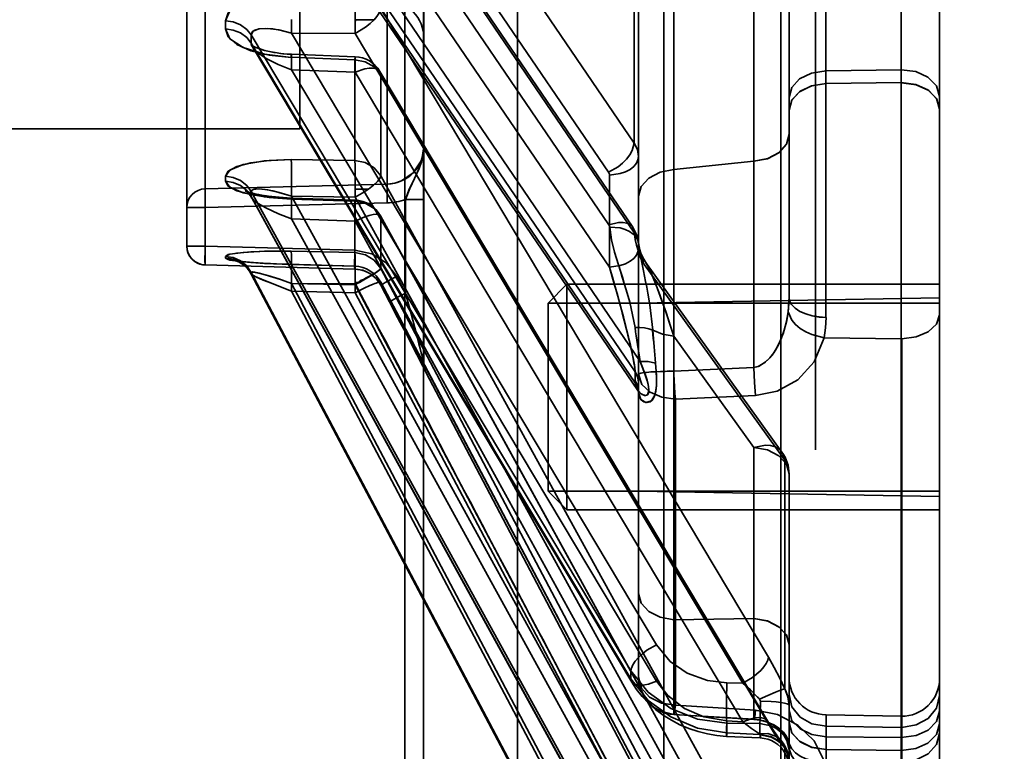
# Model space of a CAD drawing. Header units: millimetres. Extents: x -1465 to 393277, y -3788 to 454312.
# Tile 467 of 656: x 371377 to 371403, y 7589 to 7609. Entities that reach past the tile are written whole.
import ezdxf

# ---------------------------------------------------------------- set-up
doc = ezdxf.new("R2010")
doc.units = ezdxf.units.MM
doc.header["$XCLIPFRAME"] = 2
for name, color, linetype in [('AHU03-3-4295DXF_CONTINUOUS_LINE', 8, 'Continuous'), ('AHU03-3-68634OBJ', 8, 'Continuous'), ('EC-MTR_250-0_7OBJ', 8, 'Continuous'), ('HEX_HEAD_SCR_M6X16OBJ', 8, 'Continuous')]:
    doc.layers.add(name, color=color, linetype=linetype)
picture_1 = doc.add_image_def('image2.bmp', size_in_pixel=(2333, 386))

msp = doc.modelspace()

# ---------------------------------------------------------------- linework, layer by layer
at = {"layer": 'AHU03-3-4295DXF_CONTINUOUS_LINE', "color": 8, "linetype": 'Continuous', "lineweight": 35, "ltscale": 100}
for p, q in [((371390.425, 7510.846), (371390.425, 7802.846)), ((371394.31, 7510.846), (371394.31, 7802.846)), ((371397.416, 7510.846), (371397.416, 7802.846)), ((371387.925, 7635.685), (371387.925, 7586.069)), ((371387.425, 7635.185), (371387.425, 7586.569))]:
    msp.add_line(p, q, dxfattribs=at)
at = {"layer": 'AHU03-3-68634OBJ', "color": 8, "linetype": 'Continuous', "lineweight": 35, "ltscale": 100}
msp.add_line((371401.637, 7790.846), (371401.637, 7522.846), dxfattribs=at)
at = {"layer": 'EC-MTR_250-0_7OBJ', "color": 8, "linetype": 'Continuous', "lineweight": 35, "ltscale": 100}
for p, q in [((371398.337, 7723.98), (371398.337, 7597.46)), ((371384.637, 7605.996), (371384.637, 7707.696)), ((371387.937, 7605.524), (371387.937, 7654.859)), ((371381.637, 7654.694), (371381.637, 7602.876)), ((371382.124, 7654.715), (371382.124, 7602.377)), ((371398.619, 7600.983), (371398.62, 7648.003)), ((371401.637, 7606.857), (371401.637, 7646.617)), ((371397.637, 7606.832), (371397.637, 7620.492)), ((371393.522, 7605.617), (371386.787, 7615.511)), ((371393.545, 7599.539), (371383.349, 7614.513)), ((371392.865, 7602.32), (371384.414, 7614.731)), ((371392.842, 7604.839), (371386.107, 7614.736)), ((371393.547, 7599.243), (371383.349, 7614.22)), ((371383.42, 7614.023), (371393.622, 7599.038)), ((371393.682, 7599.813), (371384.414, 7613.424)), ((371392.85, 7603.447), (371386.107, 7613.354)), ((371393.483, 7603.378), (371386.741, 7613.286)), ((371393.53, 7603.223), (371386.787, 7613.132)), ((371394.575, 7612.453), (371394.574, 7604.91)), ((371393.522, 7612.374), (371393.522, 7605.617)), ((371400.62, 7609.975), (371400.62, 7600.415)), ((371396.699, 7609.68), (371396.699, 7605.133)), ((371386.963, 7609.405), (371386.963, 7604.524)), ((371393.637, 7609.28), (371393.637, 7599.251)), ((371397.088, 7591.948), (371386.787, 7609.214)), ((371386.613, 7608.892), (371386.113, 7608.892)), ((371393.436, 7591.589), (371383.349, 7608.491)), ((371384.414, 7608.538), (371386.107, 7608.528)), ((371394.116, 7592.281), (371384.414, 7608.538)), ((371396.408, 7591.26), (371386.107, 7608.528)), ((371383.345, 7608.222), (371383.361, 7608.203)), ((371393.436, 7591.371), (371383.349, 7608.273)), ((371383.36, 7608.204), (371383.381, 7608.173)), ((371383.381, 7608.174), (371393.457, 7591.289)), ((371386.11, 7607.911), (371384.417, 7607.976)), ((371386.1, 7607.829), (371386.1, 7605.152)), ((371384.414, 7607.566), (371386.107, 7607.501)), ((371394.116, 7591.31), (371384.414, 7607.566)), ((371396.408, 7590.234), (371386.107, 7607.501)), ((371397.067, 7590.254), (371386.766, 7607.521)), ((371397.088, 7590.177), (371386.787, 7607.446)), ((371386.787, 7607.446), (371386.787, 7604.748)), ((371398.62, 7607.539), (371400.62, 7607.563)), ((371400.62, 7607.223), (371398.62, 7607.199)), ((371397.637, 7606.492), (371397.637, 7606.832)), ((371401.637, 7606.857), (371401.637, 7606.516)), ((371397.637, 7601.515), (371397.637, 7606.492)), ((371401.637, 7581.441), (371401.637, 7606.516)), ((371384.637, 7605.996), (371326.137, 7605.996)), ((371387.937, 7604.119), (371387.937, 7605.524)), ((371384.407, 7605.176), (371386.1, 7605.152)), ((371386.1, 7605.152), (371384.407, 7605.176)), ((371394.574, 7604.91), (371396.699, 7605.133)), ((371396.699, 7605.133), (371394.574, 7604.91)), ((371397.088, 7586.012), (371386.787, 7604.748)), ((371392.865, 7604.767), (371392.865, 7602.32)), ((371386.963, 7604.524), (371382.124, 7604.402)), ((371382.124, 7604.402), (371386.963, 7604.524)), ((371383.209, 7604.334), (371383.231, 7604.316)), ((371393.436, 7585.986), (371383.349, 7604.326)), ((371386.466, 7604.395), (371386.111, 7604.395)), ((371386.963, 7604.025), (371382.124, 7603.903)), ((371393.436, 7585.852), (371383.349, 7604.192)), ((371383.36, 7604.157), (371393.443, 7585.823)), ((371383.992, 7604.184), (371383.895, 7604.194)), ((371384.197, 7604.167), (371384.092, 7604.175)), ((371384.407, 7604.129), (371386.1, 7604.071)), ((371384.414, 7604.201), (371386.107, 7604.177)), ((371394.116, 7586.561), (371384.414, 7604.201)), ((371386.106, 7604.098), (371384.414, 7604.156)), ((371386.1, 7604.071), (371386.1, 7602.706)), ((371396.408, 7585.44), (371386.107, 7604.177)), ((371387.45, 7604.119), (371387.937, 7604.119)), ((371387.45, 7604.119), (371387.45, 7601.628)), ((371387.937, 7599.741), (371387.937, 7604.119)), ((371382.124, 7603.903), (371381.637, 7603.903)), ((371384.414, 7603.602), (371386.107, 7603.545)), ((371394.116, 7585.963), (371384.414, 7603.602)), ((371396.408, 7584.808), (371386.107, 7603.545)), ((371397.081, 7584.948), (371386.78, 7603.684)), ((371397.088, 7584.921), (371386.787, 7603.659)), ((371386.787, 7603.659), (371386.787, 7602.283)), ((371382.124, 7602.876), (371381.637, 7602.876)), ((371386.1, 7602.768), (371382.124, 7602.876)), ((371384.407, 7602.743), (371386.1, 7602.706)), ((371386.1, 7602.706), (371384.407, 7602.743)), ((371382.942, 7602.488), (371382.96, 7602.482)), ((371382.959, 7602.482), (371382.986, 7602.472)), ((371383.009, 7602.478), (371382.981, 7602.483)), ((371382.986, 7602.472), (371383.019, 7602.457)), ((371383.041, 7602.474), (371383.009, 7602.478)), ((371383.018, 7602.457), (371383.057, 7602.436)), ((371383.076, 7602.47), (371383.04, 7602.474)), ((371383.115, 7602.465), (371383.076, 7602.47)), ((371383.202, 7602.456), (371383.156, 7602.461)), ((371383.25, 7602.452), (371383.202, 7602.456)), ((371393.776, 7602.53), (371393.733, 7602.611)), ((371393.824, 7602.456), (371393.775, 7602.531)), ((371397.45, 7597.403), (371393.824, 7602.455)), ((371382.123, 7602.377), (371386.1, 7602.268)), ((371386.1, 7602.268), (371382.124, 7602.377)), ((371383.278, 7602.243), (371383.316, 7602.189)), ((371383.354, 7602.443), (371383.3, 7602.447)), ((371383.591, 7602.427), (371383.468, 7602.435)), ((371383.656, 7602.423), (371383.528, 7602.431)), ((371383.723, 7602.419), (371383.591, 7602.427)), ((371383.792, 7602.415), (371383.656, 7602.423)), ((371383.863, 7602.412), (371383.723, 7602.419)), ((371384.011, 7602.405), (371383.863, 7602.412)), ((371384.165, 7602.399), (371384.011, 7602.405)), ((371384.326, 7602.394), (371384.165, 7602.399)), ((371386.102, 7602.343), (371384.326, 7602.394)), ((371384.407, 7602.39), (371386.1, 7602.342)), ((371386.1, 7602.342), (371386.1, 7602.269)), ((371386.1, 7602.268), (371386.193, 7602.26)), ((371386.192, 7602.26), (371386.285, 7602.241)), ((371386.284, 7602.241), (371386.375, 7602.211)), ((371397.088, 7582.798), (371386.787, 7602.283)), ((371397.522, 7597.189), (371393.752, 7602.445)), ((371393.436, 7583.107), (371383.349, 7602.18)), ((371393.437, 7583.059), (371383.349, 7602.135)), ((371383.35, 7602.131), (371393.437, 7583.059)), ((371386.459, 7602.171), (371386.54, 7602.12)), ((371386.54, 7602.12), (371386.615, 7602.061)), ((371386.614, 7602.062), (371386.681, 7601.993)), ((371386.68, 7601.995), (371386.739, 7601.919)), ((371387.45, 7601.628), (371387.216, 7602.073)), ((371387.216, 7602.073), (371387.217, 7602.072)), ((371386.107, 7601.85), (371384.414, 7601.886)), ((371394.116, 7583.542), (371384.414, 7601.886)), ((371384.414, 7601.684), (371386.107, 7601.637)), ((371394.116, 7583.34), (371384.414, 7601.684)), ((371396.408, 7582.365), (371386.107, 7601.85)), ((371386.109, 7601.914), (371386.226, 7601.914)), ((371386.738, 7601.92), (371386.787, 7601.84)), ((371397.165, 7582.285), (371386.786, 7601.917)), ((371397.088, 7582.43), (371386.787, 7601.915)), ((371386.787, 7601.915), (371386.787, 7601.84)), ((371386.787, 7601.84), (371387.062, 7601.317)), ((371386.787, 7601.84), (371387.021, 7601.395)), ((371386.787, 7601.84), (371387.021, 7601.395)), ((371396.408, 7582.151), (371386.107, 7601.637)), ((371393.637, 7601.364), (371401.637, 7601.503)), ((371387.062, 7601.317), (371387.197, 7601.06)), ((371387.178, 7601.095), (371387.197, 7601.06)), ((371387.197, 7601.06), (371387.302, 7600.858)), ((371387.302, 7600.858), (371387.384, 7600.701)), ((371387.384, 7600.701), (371387.461, 7600.555)), ((371387.461, 7600.555), (371387.518, 7600.444)), ((371387.504, 7600.471), (371387.518, 7600.444)), ((371387.518, 7600.444), (371387.586, 7600.313)), ((371394.574, 7600.487), (371396.699, 7597.526)), ((371394.575, 7600.486), (371394.574, 7592.944)), ((371400.62, 7600.415), (371398.575, 7600.438)), ((371400.62, 7600.415), (371400.62, 7580.501)), ((371400.637, 7600.415), (371400.637, 7580.501)), ((371387.586, 7600.313), (371387.65, 7600.191)), ((371387.65, 7600.191), (371387.805, 7599.891)), ((371387.795, 7599.91), (371387.909, 7599.689)), ((371387.901, 7599.704), (371387.952, 7599.604)), ((371387.952, 7599.604), (371387.969, 7599.569)), ((371396.701, 7599.655), (371394.573, 7599.551)), ((371387.969, 7599.569), (371387.975, 7599.557)), ((371387.98, 7599.547), (371387.981, 7599.546)), ((371387.995, 7599.508), (371387.995, 7599.517)), ((371387.995, 7599.508), (371397.522, 7581.406)), ((371393.545, 7599.302), (371393.545, 7599.539)), ((371393.637, 7599.251), (371393.637, 7599.014)), ((371393.622, 7599.039), (371393.631, 7599.024)), ((371393.636, 7599.014), (371393.637, 7599.009)), ((371393.637, 7599.014), (371393.637, 7591.423)), ((371393.638, 7599.007), (371393.637, 7599.01)), ((371396.747, 7598.905), (371394.62, 7598.813)), ((371394.62, 7598.813), (371394.62, 7590.671)), ((371396.699, 7597.526), (371396.699, 7592.979)), ((371397.522, 7597.189), (371397.522, 7591.11)), ((371397.637, 7596.82), (371397.637, 7590.544)), ((371393.637, 7596.364), (371401.637, 7596.224)), ((371394.574, 7592.944), (371396.699, 7592.979)), ((371396.699, 7592.979), (371394.574, 7592.944)), ((371393.436, 7591.589), (371393.436, 7591.371)), ((371393.457, 7591.289), (371393.587, 7591.092)), ((371396.408, 7591.26), (371395.986, 7591.266)), ((371396.701, 7590.3), (371394.573, 7590.428)), ((371394.573, 7590.428), (371396.705, 7590.296)), ((371396.747, 7590.541), (371394.62, 7590.671)), ((371397.637, 7590.544), (371397.637, 7590.204)), ((371400.62, 7590.383), (371398.62, 7590.418)), ((371398.62, 7590.418), (371398.62, 7580.456)), ((371396.408, 7590.234), (371395.986, 7590.254)), ((371396.865, 7590.184), (371395.986, 7590.197)), ((371395.986, 7590.197), (371395.986, 7589.938)), ((371396.865, 7590.184), (371396.865, 7589.897)), ((371397.637, 7590.204), (371397.637, 7581.458)), ((371396.865, 7589.897), (371395.986, 7589.938)), ((371400.62, 7590.085), (371398.62, 7590.115)), ((371396.874, 7589.802), (371395.977, 7589.844)), ((371400.62, 7589.812), (371398.62, 7589.837)), ((371397.522, 7589.551), (371397.522, 7585.152)), ((371398.62, 7589.497), (371398.619, 7588.027)), ((371398.62, 7589.497), (371400.62, 7589.472))]:
    msp.add_line(p, q, dxfattribs=at)
at = {"layer": 'EC-MTR_250-0_7OBJ', "color": 8, "linetype": 'Continuous', "lineweight": 35, "ltscale": 100, "flags": 128}
for points in [[(371382.662, 7608.866), (371382.778, 7609.13), (371383.132, 7609.368), (371383.696, 7609.535), (371384.407, 7609.594)], [(371384.407, 7609.594), (371383.827, 7609.556), (371383.337, 7609.446), (371382.964, 7609.28), (371382.737, 7609.08), (371382.662, 7608.866)], [(371386.1, 7609.584), (371386.104, 7609.523), (371386.106, 7609.458), (371386.108, 7609.39), (371386.11, 7609.323), (371386.111, 7609.257), (371386.112, 7609.194), (371386.113, 7609.134), (371386.113, 7609.078), (371386.113, 7609.025), (371386.113, 7608.974), (371386.113, 7608.927), (371386.113, 7608.892)], [(371386.613, 7608.892), (371386.686, 7608.979), (371386.74, 7609.063), (371386.774, 7609.143), (371386.787, 7609.214)], [(371383.349, 7608.491), (371383.23, 7608.64), (371383.064, 7608.76), (371382.867, 7608.837), (371382.662, 7608.866)], [(371386.613, 7608.892), (371386.508, 7608.791), (371386.385, 7608.694), (371386.107, 7608.528)], [(371384.407, 7607.894), (371383.827, 7607.953), (371383.337, 7608.073), (371382.964, 7608.241), (371382.737, 7608.44), (371382.662, 7608.651)], [(371383.349, 7608.273), (371383.23, 7608.423), (371383.064, 7608.544), (371382.867, 7608.622), (371382.662, 7608.651)], [(371382.662, 7608.651), (371382.778, 7608.39), (371383.132, 7608.153), (371383.696, 7607.977), (371384.407, 7607.894)], [(371384.414, 7608.538), (371384.15, 7608.609), (371383.918, 7608.65), (371383.717, 7608.664), (371383.556, 7608.652), (371383.445, 7608.619), (371383.385, 7608.579), (371383.349, 7608.491)], [(371384.414, 7608.538), (371384.079, 7608.624), (371383.785, 7608.662), (371383.551, 7608.651), (371383.401, 7608.591), (371383.349, 7608.491)], [(371383.791, 7608.059), (371383.703, 7608.081), (371383.625, 7608.103), (371383.554, 7608.127), (371383.492, 7608.15), (371383.438, 7608.173), (371383.396, 7608.194), (371383.365, 7608.211), (371383.346, 7608.224), (371383.337, 7608.23), (371383.346, 7608.221)], [(371383.381, 7608.173), (371383.363, 7608.208), (371383.353, 7608.241), (371383.349, 7608.273)], [(371383.718, 7608.077), (371383.648, 7608.096), (371383.583, 7608.117), (371383.523, 7608.138), (371383.471, 7608.159), (371383.426, 7608.179), (371383.39, 7608.197), (371383.363, 7608.213)], [(371384.414, 7607.566), (371384.067, 7607.702), (371383.741, 7607.869), (371383.518, 7608.023), (371383.381, 7608.174)], [(371384.417, 7607.976), (371384.302, 7607.982), (371384.189, 7607.992), (371384.082, 7608.005), (371383.979, 7608.021), (371383.881, 7608.039), (371383.789, 7608.059)], [(371384.313, 7607.981), (371384.215, 7607.99), (371384.122, 7608), (371384.033, 7608.012), (371383.948, 7608.026), (371383.868, 7608.042)], [(371384.417, 7607.976), (371384.414, 7607.963), (371384.412, 7607.942), (371384.41, 7607.928), (371384.407, 7607.894)], [(371384.414, 7607.566), (371384.417, 7607.684), (371384.419, 7607.739), (371384.42, 7607.79), (371384.42, 7607.837), (371384.421, 7607.878), (371384.421, 7607.912), (371384.42, 7607.94), (371384.42, 7607.96), (371384.419, 7607.971), (371384.414, 7607.962), (371384.412, 7607.945), (371384.41, 7607.922), (371384.407, 7607.894)], [(371384.414, 7607.566), (371384.417, 7607.648), (371384.418, 7607.726), (371384.42, 7607.797), (371384.42, 7607.859), (371384.421, 7607.886), (371384.421, 7607.909), (371384.42, 7607.929), (371384.42, 7607.946), (371384.42, 7607.959), (371384.418, 7607.974)], [(371384.408, 7607.897), (371385.254, 7607.863), (371386.1, 7607.829)], [(371386.1, 7607.829), (371386.109, 7607.909), (371386.113, 7607.875), (371386.112, 7607.733), (371386.107, 7607.501)], [(371386.1, 7607.829), (371386.376, 7607.778), (371386.615, 7607.645), (371386.787, 7607.446)], [(371386.787, 7607.446), (371386.772, 7607.51), (371386.733, 7607.56), (371386.67, 7607.594), (371386.586, 7607.61), (371386.483, 7607.609), (371386.367, 7607.59), (371386.107, 7607.501)], [(371397.637, 7606.832), (371397.71, 7607.096), (371397.913, 7607.32), (371398.232, 7607.478), (371398.62, 7607.539)], [(371400.62, 7607.563), (371401.002, 7607.515), (371401.326, 7607.369), (371401.554, 7607.138), (371401.637, 7606.856)], [(371397.637, 7606.492), (371397.71, 7606.756), (371397.913, 7606.98), (371398.232, 7607.138), (371398.62, 7607.199)], [(371398.62, 7607.198), (371398.247, 7607.142), (371397.934, 7606.994), (371397.716, 7606.767), (371397.637, 7606.491)], [(371400.62, 7607.223), (371401.002, 7607.174), (371401.326, 7607.028), (371401.554, 7606.798), (371401.637, 7606.516)], [(371401.637, 7606.516), (371401.561, 7606.786), (371401.349, 7607.012), (371401.018, 7607.169), (371400.62, 7607.222)], [(371393.522, 7605.617), (371393.472, 7605.415), (371393.409, 7605.302), (371393.321, 7605.187), (371393.214, 7605.079), (371393.093, 7604.982), (371392.842, 7604.839)], [(371393.522, 7605.617), (371393.608, 7605.444), (371393.637, 7605.263)], [(371397.637, 7605.85), (371397.568, 7605.588), (371397.377, 7605.367), (371397.076, 7605.205), (371396.699, 7605.133)], [(371396.699, 7605.133), (371397.064, 7605.201), (371397.367, 7605.359), (371397.567, 7605.586), (371397.637, 7605.85)], [(371387.937, 7605.524), (371387.917, 7605.328), (371387.86, 7605.144), (371387.651, 7604.828), (371387.341, 7604.611), (371387.159, 7604.549), (371386.963, 7604.524)], [(371387.937, 7605.524), (371387.872, 7605.107), (371387.723, 7604.747), (371387.548, 7604.39), (371387.45, 7604.119)], [(371387.937, 7605.524), (371387.903, 7605.229), (371387.808, 7604.939), (371387.686, 7604.679), (371387.558, 7604.413), (371387.45, 7604.119)], [(371382.662, 7604.734), (371382.778, 7604.898), (371383.132, 7605.044), (371383.696, 7605.145), (371384.407, 7605.176)], [(371384.407, 7605.176), (371383.827, 7605.157), (371383.337, 7605.092), (371382.964, 7604.99), (371382.737, 7604.867), (371382.662, 7604.734)], [(371384.419, 7604.419), (371384.421, 7604.665), (371384.419, 7604.893), (371384.414, 7605.069), (371384.407, 7605.176)], [(371386.1, 7605.152), (371386.376, 7605.098), (371386.614, 7604.958), (371386.787, 7604.748)], [(371386.1, 7605.152), (371386.103, 7605.113), (371386.106, 7605.068), (371386.108, 7605.02), (371386.109, 7604.972), (371386.111, 7604.923), (371386.112, 7604.875), (371386.112, 7604.83), (371386.113, 7604.786), (371386.113, 7604.745), (371386.113, 7604.706), (371386.113, 7604.67), (371386.113, 7604.637), (371386.113, 7604.607), (371386.113, 7604.579), (371386.113, 7604.549), (371386.113, 7604.517), (371386.112, 7604.483), (371386.112, 7604.451), (371386.112, 7604.422), (371386.111, 7604.395)], [(371392.865, 7604.767), (371393.152, 7604.806), (371393.29, 7604.854), (371393.412, 7604.918), (371393.512, 7604.996), (371393.583, 7605.084), (371393.624, 7605.174), (371393.637, 7605.263)], [(371396.702, 7605.133), (371396.701, 7604.748), (371396.7, 7604.259), (371396.699, 7603.56), (371396.699, 7602.934), (371396.699, 7602.631), (371396.698, 7602.077), (371396.698, 7601.487), (371396.699, 7600.884), (371396.7, 7600.273), (371396.701, 7599.655)], [(371392.865, 7604.767), (371392.863, 7604.786), (371392.842, 7604.839)], [(371393.637, 7604.201), (371393.707, 7604.463), (371393.908, 7604.688), (371394.211, 7604.844), (371394.574, 7604.91)], [(371394.573, 7599.551), (371394.574, 7600.29), (371394.574, 7601.329), (371394.574, 7602.169), (371394.574, 7602.685), (371394.574, 7603.512), (371394.573, 7604.347), (371394.574, 7604.91)], [(371383.349, 7604.326), (371383.23, 7604.488), (371383.064, 7604.619), (371382.867, 7604.703), (371382.662, 7604.734)], [(371384.407, 7604.129), (371383.827, 7604.17), (371383.337, 7604.246), (371382.964, 7604.351), (371382.737, 7604.473), (371382.662, 7604.602)], [(371383.349, 7604.192), (371383.23, 7604.355), (371383.064, 7604.486), (371382.867, 7604.571), (371382.662, 7604.602)], [(371382.662, 7604.602), (371382.778, 7604.442), (371383.132, 7604.296), (371383.696, 7604.186), (371384.407, 7604.129)], [(371386.787, 7604.748), (371386.78, 7604.716), (371386.763, 7604.679), (371386.699, 7604.595), (371386.598, 7604.498), (371386.466, 7604.395)], [(371382.124, 7603.903), (371382.122, 7603.998), (371382.12, 7604.09), (371382.119, 7604.174), (371382.119, 7604.249), (371382.119, 7604.311), (371382.12, 7604.337), (371382.12, 7604.359), (371382.121, 7604.376), (371382.122, 7604.389), (371382.124, 7604.402)], [(371383.416, 7604.275), (371383.358, 7604.29), (371383.307, 7604.304), (371383.264, 7604.317), (371383.231, 7604.329), (371383.207, 7604.339), (371383.192, 7604.345), (371383.209, 7604.334), (371383.231, 7604.317), (371383.259, 7604.291), (371383.291, 7604.257), (371383.325, 7604.212)], [(371384.414, 7604.201), (371384.079, 7604.305), (371383.785, 7604.371), (371383.551, 7604.398), (371383.401, 7604.381), (371383.349, 7604.326)], [(371384.414, 7604.201), (371384.15, 7604.284), (371383.918, 7604.344), (371383.717, 7604.382), (371383.556, 7604.397), (371383.445, 7604.393), (371383.385, 7604.376), (371383.349, 7604.326)], [(371383.802, 7604.206), (371383.714, 7604.218), (371383.631, 7604.232), (371383.553, 7604.246), (371383.482, 7604.26), (371383.416, 7604.275), (371383.358, 7604.29)], [(371386.107, 7604.177), (371386.294, 7604.282), (371386.466, 7604.395)], [(371386.963, 7604.524), (371386.961, 7604.511), (371386.96, 7604.498), (371386.959, 7604.481), (371386.959, 7604.459), (371386.958, 7604.434), (371386.958, 7604.371), (371386.958, 7604.296), (371386.959, 7604.212), (371386.961, 7604.12), (371386.963, 7604.025)], [(371383.291, 7604.257), (371383.325, 7604.212), (371383.36, 7604.156)], [(371383.359, 7604.157), (371383.355, 7604.166), (371383.349, 7604.192)], [(371383.36, 7604.157), (371383.354, 7604.169), (371383.35, 7604.181), (371383.349, 7604.192)], [(371384.414, 7603.602), (371384.073, 7603.736), (371383.731, 7603.894), (371383.472, 7604.047), (371383.36, 7604.157)], [(371383.895, 7604.194), (371383.801, 7604.206), (371383.713, 7604.219)], [(371384.092, 7604.175), (371383.991, 7604.184), (371383.894, 7604.194)], [(371384.414, 7604.156), (371384.304, 7604.16), (371384.196, 7604.167)], [(371384.414, 7604.156), (371384.304, 7604.16), (371384.197, 7604.167)], [(371384.414, 7604.156), (371384.409, 7604.14), (371384.407, 7604.129)], [(371384.414, 7603.602), (371384.417, 7603.733), (371384.42, 7603.858), (371384.42, 7603.916), (371384.421, 7603.969), (371384.421, 7604.017), (371384.42, 7604.058), (371384.42, 7604.093), (371384.419, 7604.12), (371384.417, 7604.139), (371384.416, 7604.152), (371384.41, 7604.144), (371384.407, 7604.129)], [(371384.414, 7603.602), (371384.417, 7603.709), (371384.419, 7603.814), (371384.42, 7603.911), (371384.421, 7603.996), (371384.42, 7604.033), (371384.42, 7604.065), (371384.42, 7604.093), (371384.419, 7604.116), (371384.418, 7604.133), (371384.417, 7604.146), (371384.414, 7604.156)], [(371386.1, 7604.071), (371386.109, 7604.092), (371386.113, 7603.999), (371386.112, 7603.807), (371386.107, 7603.545)], [(371386.1, 7604.071), (371386.376, 7604.017), (371386.614, 7603.873), (371386.787, 7603.659)], [(371386.787, 7603.659), (371386.783, 7603.679), (371386.772, 7603.695), (371386.733, 7603.717), (371386.704, 7603.722), (371386.67, 7603.724), (371386.586, 7603.716), (371386.483, 7603.693), (371386.367, 7603.656), (371386.24, 7603.606), (371386.107, 7603.545)], [(371393.53, 7603.223), (371393.515, 7603.312), (371393.476, 7603.388), (371393.413, 7603.448), (371393.329, 7603.488), (371393.227, 7603.509), (371393.11, 7603.509), (371392.85, 7603.447)], [(371392.85, 7603.447), (371392.861, 7603.427), (371392.869, 7603.406), (371392.873, 7603.385)], [(371392.873, 7603.385), (371393.148, 7603.36), (371393.281, 7603.321), (371393.401, 7603.266), (371393.5, 7603.195), (371393.574, 7603.114), (371393.62, 7603.027), (371393.641, 7602.94)], [(371393.545, 7600.714), (371393.405, 7601.384), (371393.31, 7601.717), (371393.259, 7601.883), (371393.208, 7602.049), (371393.155, 7602.215), (371393.102, 7602.381), (371393.003, 7602.714), (371392.923, 7603.048), (371392.874, 7603.385)], [(371392.874, 7603.385), (371392.923, 7603.048), (371393.003, 7602.714), (371393.102, 7602.381), (371393.155, 7602.215), (371393.207, 7602.049), (371393.259, 7601.883), (371393.31, 7601.716), (371393.405, 7601.383), (371393.545, 7600.714)], [(371393.641, 7602.947), (371393.63, 7603.023), (371393.613, 7603.098), (371393.589, 7603.172), (371393.56, 7603.243), (371393.524, 7603.312), (371393.483, 7603.378)], [(371393.53, 7603.223), (371393.585, 7603.133), (371393.623, 7603.038), (371393.641, 7602.94)], [(371393.752, 7602.445), (371393.693, 7602.568), (371393.633, 7602.733), (371393.586, 7602.899), (371393.553, 7603.055), (371393.53, 7603.223)], [(371381.637, 7602.876), (371381.642, 7602.806), (371381.657, 7602.737)], [(371381.657, 7602.737), (371381.681, 7602.672), (371381.714, 7602.61), (371381.755, 7602.554), (371381.804, 7602.503), (371381.859, 7602.461), (371381.92, 7602.426), (371381.985, 7602.4), (371382.053, 7602.383), (371382.123, 7602.377)], [(371382.124, 7602.876), (371382.121, 7602.776), (371382.12, 7602.681), (371382.118, 7602.593), (371382.118, 7602.516), (371382.118, 7602.454), (371382.119, 7602.429), (371382.12, 7602.409), (371382.12, 7602.394), (371382.121, 7602.383)], [(371382.124, 7602.377), (371382.12, 7602.394), (371382.12, 7602.409), (371382.119, 7602.429), (371382.118, 7602.454), (371382.118, 7602.516), (371382.118, 7602.593), (371382.12, 7602.681), (371382.121, 7602.776), (371382.124, 7602.876)], [(371384.407, 7602.743), (371383.827, 7602.745), (371383.337, 7602.727), (371382.964, 7602.693), (371382.737, 7602.651), (371382.662, 7602.605)], [(371382.662, 7602.605), (371382.778, 7602.662), (371383.132, 7602.711), (371383.696, 7602.742), (371384.407, 7602.743)], [(371384.416, 7601.95), (371384.42, 7602.226), (371384.421, 7602.359), (371384.42, 7602.481), (371384.418, 7602.583), (371384.415, 7602.661), (371384.412, 7602.714), (371384.407, 7602.743)], [(371386.1, 7602.768), (371386.098, 7602.675), (371386.096, 7602.581), (371386.095, 7602.489), (371386.094, 7602.408), (371386.094, 7602.374), (371386.095, 7602.344), (371386.095, 7602.318), (371386.096, 7602.298), (371386.097, 7602.284), (371386.1, 7602.269)], [(371387.216, 7602.073), (371386.935, 7602.434), (371386.549, 7602.675), (371386.099, 7602.768)], [(371392.865, 7602.32), (371393.153, 7602.36), (371393.291, 7602.408), (371393.415, 7602.473), (371393.514, 7602.552), (371393.585, 7602.639), (371393.624, 7602.729), (371393.637, 7602.816)], [(371393.637, 7602.816), (371393.625, 7602.729), (371393.585, 7602.64), (371393.514, 7602.552), (371393.415, 7602.473), (371393.292, 7602.408), (371393.153, 7602.36), (371392.865, 7602.32)], [(371393.651, 7602.87), (371393.647, 7602.895), (371393.644, 7602.921), (371393.641, 7602.947)], [(371393.641, 7602.941), (371393.669, 7602.726), (371393.713, 7602.484), (371393.768, 7602.22), (371393.797, 7602.079), (371393.827, 7601.934), (371393.855, 7601.784), (371393.884, 7601.631), (371393.937, 7601.313), (371394.014, 7600.639)], [(371393.752, 7602.445), (371393.747, 7602.484), (371393.737, 7602.526), (371393.724, 7602.572), (371393.71, 7602.622), (371393.696, 7602.674), (371393.682, 7602.727), (371393.669, 7602.781), (371393.658, 7602.835), (371393.648, 7602.889), (371393.641, 7602.94)], [(371393.641, 7602.94), (371393.661, 7602.821), (371393.694, 7602.689), (371393.731, 7602.559), (371393.752, 7602.445)], [(371393.734, 7602.608), (371393.698, 7602.694), (371393.671, 7602.78), (371393.652, 7602.867)], [(371393.7, 7602.69), (371393.673, 7602.774), (371393.653, 7602.858)], [(371383.349, 7602.18), (371383.23, 7602.349), (371383.064, 7602.485), (371382.867, 7602.573), (371382.662, 7602.605)], [(371382.662, 7602.605), (371382.662, 7602.593), (371382.662, 7602.56)], [(371384.407, 7602.39), (371383.827, 7602.411), (371383.337, 7602.441), (371382.964, 7602.477), (371382.737, 7602.518), (371382.662, 7602.56)], [(371382.662, 7602.56), (371382.778, 7602.508), (371383.132, 7602.459), (371383.696, 7602.418), (371384.407, 7602.39)], [(371382.982, 7602.482), (371382.959, 7602.486), (371382.942, 7602.489), (371382.931, 7602.491), (371382.942, 7602.488)], [(371383.157, 7602.461), (371383.114, 7602.465), (371383.076, 7602.47)], [(371383.301, 7602.447), (371383.25, 7602.452), (371383.202, 7602.456)], [(371386.1, 7602.706), (371386.104, 7602.68), (371386.107, 7602.64), (371386.109, 7602.593), (371386.111, 7602.541), (371386.112, 7602.487), (371386.113, 7602.434), (371386.113, 7602.381), (371386.113, 7602.331), (371386.113, 7602.283), (371386.113, 7602.237), (371386.113, 7602.195), (371386.112, 7602.156), (371386.112, 7602.121), (371386.112, 7602.088), (371386.111, 7602.058), (371386.111, 7602.029), (371386.11, 7602), (371386.11, 7601.969), (371386.109, 7601.938), (371386.108, 7601.909), (371386.108, 7601.881)], [(371386.1, 7602.706), (371386.381, 7602.648), (371386.616, 7602.502), (371386.787, 7602.283)], [(371394.575, 7600.486), (371394.496, 7600.726), (371394.363, 7601.128), (371394.256, 7601.433), (371394.175, 7601.656), (371394.099, 7601.855), (371394.024, 7602.044), (371393.964, 7602.186), (371393.91, 7602.302), (371393.854, 7602.408), (371393.809, 7602.475), (371393.771, 7602.499), (371393.752, 7602.445)], [(371393.752, 7602.445), (371393.772, 7602.499), (371393.81, 7602.474), (371393.856, 7602.405), (371393.913, 7602.295), (371393.967, 7602.178), (371394.028, 7602.034), (371394.105, 7601.841), (371394.179, 7601.645), (371394.261, 7601.42), (371394.369, 7601.11), (371394.498, 7600.72), (371394.575, 7600.486)], [(371383.057, 7602.437), (371383.101, 7602.409), (371383.146, 7602.376), (371383.192, 7602.337), (371383.236, 7602.293), (371383.278, 7602.244), (371383.316, 7602.189), (371383.35, 7602.131)], [(371384.414, 7601.886), (371384.15, 7601.98), (371383.918, 7602.056), (371383.717, 7602.116), (371383.556, 7602.159), (371383.445, 7602.182), (371383.385, 7602.19), (371383.349, 7602.18)], [(371383.467, 7602.435), (371383.409, 7602.439), (371383.353, 7602.443)], [(371383.528, 7602.431), (371383.41, 7602.439), (371383.354, 7602.443)], [(371384.414, 7601.684), (371384.417, 7601.824), (371384.42, 7601.962), (371384.421, 7602.092), (371384.421, 7602.152), (371384.42, 7602.206), (371384.42, 7602.253), (371384.419, 7602.295), (371384.417, 7602.329), (371384.416, 7602.355), (371384.414, 7602.374), (371384.412, 7602.386), (371384.413, 7602.404), (371384.406, 7602.395), (371384.417, 7602.421)], [(371384.414, 7601.684), (371384.417, 7601.824), (371384.42, 7601.962), (371384.421, 7602.092), (371384.421, 7602.152), (371384.42, 7602.206), (371384.42, 7602.253), (371384.419, 7602.295), (371384.417, 7602.329), (371384.416, 7602.355), (371384.414, 7602.374), (371384.412, 7602.386), (371384.413, 7602.404), (371384.406, 7602.395), (371384.417, 7602.421)], [(371386.107, 7601.637), (371386.112, 7601.921), (371386.113, 7602.15), (371386.109, 7602.301), (371386.1, 7602.342)], [(371386.107, 7601.637), (371386.111, 7601.824), (371386.113, 7602.011), (371386.113, 7602.181), (371386.109, 7602.304), (371386.1, 7602.342)], [(371386.787, 7601.84), (371386.664, 7602.013), (371386.501, 7602.147), (371386.31, 7602.234), (371386.1, 7602.269)], [(371386.108, 7601.881), (371386.161, 7601.888), (371386.211, 7601.927), (371386.264, 7601.969), (371386.331, 7601.993), (371386.399, 7602.03), (371386.47, 7602.068), (371386.541, 7602.107), (371386.61, 7602.148), (371386.675, 7602.188), (371386.731, 7602.227), (371386.771, 7602.26), (371386.787, 7602.283)], [(371386.226, 7601.914), (371386.34, 7601.977), (371386.446, 7602.039), (371386.542, 7602.097), (371386.626, 7602.15), (371386.693, 7602.196), (371386.744, 7602.235), (371386.762, 7602.25), (371386.775, 7602.264), (371386.784, 7602.275)], [(371386.373, 7602.211), (371386.46, 7602.17), (371386.54, 7602.12)], [(371392.865, 7602.32), (371392.941, 7602.06), (371393.012, 7601.817), (371393.076, 7601.59), (371393.134, 7601.378), (371393.188, 7601.18), (371393.236, 7600.995), (371393.28, 7600.823), (371393.32, 7600.662), (371393.357, 7600.512), (371393.391, 7600.373), (371393.421, 7600.244), (371393.449, 7600.124), (371393.473, 7600.012), (371393.494, 7599.909), (371393.512, 7599.813), (371393.527, 7599.725), (371393.537, 7599.648), (371393.543, 7599.585), (371393.545, 7599.539)], [(371392.865, 7602.32), (371392.943, 7602.054), (371393.016, 7601.797), (371393.085, 7601.551), (371393.148, 7601.32), (371393.206, 7601.104), (371393.26, 7600.897), (371393.321, 7600.657), (371393.371, 7600.456), (371393.408, 7600.297), (371393.436, 7600.173), (371393.457, 7600.08), (371393.486, 7599.937), (371393.517, 7599.773), (371393.536, 7599.649), (371393.545, 7599.539)], [(371384.414, 7601.886), (371384.079, 7602.004), (371383.785, 7602.097), (371383.551, 7602.16), (371383.401, 7602.188), (371383.349, 7602.18)], [(371383.349, 7602.135), (371383.349, 7602.146), (371383.349, 7602.181)], [(371383.349, 7602.135), (371383.35, 7602.146), (371383.349, 7602.18)], [(371383.35, 7602.131), (371383.448, 7602.071), (371383.68, 7601.969), (371384.015, 7601.836), (371384.414, 7601.684)], [(371383.35, 7602.131), (371383.406, 7602.092), (371383.471, 7602.06), (371383.668, 7601.974), (371383.859, 7601.897), (371384.121, 7601.795), (371384.414, 7601.684)], [(371387.217, 7602.073), (371387.136, 7602.03), (371387.055, 7601.987), (371386.977, 7601.946), (371386.908, 7601.908), (371386.853, 7601.878), (371386.832, 7601.866), (371386.814, 7601.856), (371386.801, 7601.849), (371386.793, 7601.844)], [(371384.414, 7601.886), (371384.988, 7601.875), (371385.552, 7601.871), (371386.108, 7601.881)], [(371386.787, 7601.915), (371386.778, 7601.922), (371386.756, 7601.921), (371386.733, 7601.916), (371386.704, 7601.908), (371386.67, 7601.896), (371386.63, 7601.881), (371386.586, 7601.864), (371386.483, 7601.82), (371386.367, 7601.766), (371386.107, 7601.637)], [(371387.021, 7601.395), (371387.035, 7601.405), (371387.048, 7601.412), (371387.065, 7601.422), (371387.087, 7601.434), (371387.142, 7601.464), (371387.211, 7601.501), (371387.289, 7601.543), (371387.37, 7601.586), (371387.45, 7601.628)], [(371387.45, 7601.628), (371387.595, 7601.076), (371387.735, 7600.537), (371387.803, 7600.277), (371387.834, 7600.154), (371387.864, 7600.038), (371387.878, 7599.983), (371387.892, 7599.931), (371387.904, 7599.883), (371387.915, 7599.84), (371387.924, 7599.804), (371387.931, 7599.776), (371387.934, 7599.766), (371387.935, 7599.755), (371387.928, 7599.347)], [(371397.615, 7601.129), (371397.625, 7601.222), (371397.637, 7601.515)], [(371397.637, 7601.515), (371397.636, 7601.415), (371397.615, 7601.129)], [(371398.62, 7600.983), (371398.439, 7600.994), (371398.256, 7601.023), (371398.08, 7601.073), (371397.924, 7601.142), (371397.797, 7601.227), (371397.706, 7601.321), (371397.653, 7601.419), (371397.637, 7601.515)], [(371397.637, 7601.515), (371397.653, 7601.419), (371397.706, 7601.321), (371397.797, 7601.227), (371397.924, 7601.142), (371398.08, 7601.073), (371398.256, 7601.023), (371398.439, 7600.993), (371398.62, 7600.983)], [(371387.995, 7599.517), (371387.988, 7599.533), (371387.983, 7599.543), (371387.976, 7599.556), (371387.969, 7599.571), (371387.951, 7599.607), (371387.94, 7599.627), (371387.929, 7599.649), (371387.904, 7599.698), (371387.877, 7599.75), (371387.849, 7599.806), (371387.789, 7599.922), (371387.726, 7600.044), (371387.66, 7600.172), (371387.592, 7600.303), (371387.452, 7600.572), (371387.309, 7600.845), (371387.021, 7601.395)], [(371387.021, 7601.395), (371387.237, 7600.983), (371387.425, 7600.624), (371387.588, 7600.31), (371387.749, 7600), (371387.871, 7599.762), (371387.962, 7599.584), (371387.995, 7599.517)], [(371396.701, 7599.655), (371396.818, 7599.681), (371396.995, 7599.78), (371397.096, 7599.873), (371397.187, 7599.98), (371397.277, 7600.114), (371397.365, 7600.275), (371397.437, 7600.438), (371397.508, 7600.64), (371397.575, 7600.898), (371397.615, 7601.129)], [(371397.615, 7601.129), (371397.573, 7600.886), (371397.487, 7600.575), (371397.405, 7600.363), (371397.331, 7600.209), (371397.231, 7600.043), (371397.13, 7599.911), (371397.016, 7599.797), (371396.843, 7599.69), (371396.701, 7599.655)], [(371398.575, 7600.438), (371398.242, 7600.524), (371398.08, 7600.597), (371397.934, 7600.688), (371397.809, 7600.793), (371397.714, 7600.905), (371397.615, 7601.129)], [(371398.575, 7600.438), (371398.609, 7600.703), (371398.62, 7600.983)], [(371398.62, 7600.983), (371398.609, 7600.703), (371398.575, 7600.438)], [(371400.637, 7600.416), (371401.014, 7600.463), (371401.333, 7600.596), (371401.556, 7600.803), (371401.637, 7601.055)], [(371400.637, 7600.415), (371401.015, 7600.462), (371401.333, 7600.596), (371401.556, 7600.803), (371401.637, 7601.055)], [(371394.015, 7600.639), (371393.91, 7600.676), (371393.794, 7600.702), (371393.67, 7600.715), (371393.545, 7600.714)], [(371394.015, 7600.639), (371394.274, 7600.533), (371394.575, 7600.486)], [(371398.575, 7600.438), (371398.306, 7599.805), (371397.867, 7599.326), (371397.326, 7599.022), (371396.747, 7598.905)], [(371387.978, 7599.551), (371387.971, 7599.569), (371387.966, 7599.582), (371387.961, 7599.596), (371387.956, 7599.612), (371387.952, 7599.63), (371387.948, 7599.648), (371387.944, 7599.667), (371387.941, 7599.687), (371387.939, 7599.707), (371387.937, 7599.728), (371387.937, 7599.75)], [(371387.939, 7599.707), (371387.937, 7599.728), (371387.937, 7599.75)], [(371393.547, 7599.243), (371393.623, 7599.038), (371393.705, 7598.95), (371393.801, 7598.905), (371393.878, 7598.924), (371393.916, 7599.033), (371393.904, 7599.154), (371393.869, 7599.297), (371393.818, 7599.456), (371393.756, 7599.626), (371393.682, 7599.813)], [(371393.547, 7599.243), (371393.609, 7599.059), (371393.683, 7598.969), (371393.733, 7598.931), (371393.825, 7598.904), (371393.878, 7598.924), (371393.91, 7598.984), (371393.915, 7599.061), (371393.905, 7599.149), (371393.883, 7599.244), (371393.864, 7599.314), (371393.82, 7599.45), (371393.781, 7599.558), (371393.735, 7599.68), (371393.682, 7599.813)], [(371393.638, 7598.982), (371393.701, 7598.801), (371393.835, 7598.72), (371393.985, 7598.766), (371394.082, 7598.932), (371394.118, 7599.172), (371394.116, 7599.437), (371394.091, 7599.769)], [(371394.091, 7599.769), (371394.11, 7599.547), (371394.119, 7599.347), (371394.117, 7599.171), (371394.1, 7599.018), (371394.066, 7598.892), (371394.015, 7598.798), (371393.945, 7598.739), (371393.865, 7598.718), (371393.782, 7598.735), (371393.71, 7598.789), (371393.66, 7598.874), (371393.638, 7598.982)], [(371394.091, 7599.769), (371393.896, 7599.81), (371393.682, 7599.813)], [(371393.682, 7599.813), (371393.897, 7599.81), (371394.091, 7599.769)], [(371396.701, 7599.655), (371396.72, 7599.255), (371396.747, 7598.905)], [(371387.975, 7599.557), (371387.981, 7599.547)], [(371393.637, 7599.251), (371393.631, 7599.324), (371393.614, 7599.398), (371393.585, 7599.471), (371393.545, 7599.539)], [(371393.545, 7599.539), (371393.585, 7599.47), (371393.614, 7599.398), (371393.631, 7599.324), (371393.637, 7599.251)], [(371394.573, 7599.551), (371394.465, 7599.561), (371394.344, 7599.54), (371394.222, 7599.543), (371394.095, 7599.539), (371393.968, 7599.531), (371393.847, 7599.521), (371393.742, 7599.508), (371393.667, 7599.492), (371393.637, 7599.472)], [(371393.637, 7599.472), (371393.653, 7599.486), (371393.702, 7599.5), (371393.788, 7599.514), (371393.908, 7599.526), (371394.057, 7599.536), (371394.226, 7599.544), (371394.4, 7599.549), (371394.573, 7599.551)], [(371394.62, 7598.813), (371394.254, 7598.863), (371393.947, 7598.995), (371393.726, 7599.2), (371393.637, 7599.472)], [(371394.573, 7599.551), (371394.575, 7599.516), (371394.576, 7599.485), (371394.578, 7599.451), (371394.579, 7599.414), (371394.581, 7599.374), (371394.583, 7599.335), (371394.585, 7599.293), (371394.588, 7599.247), (371394.591, 7599.197), (371394.594, 7599.142), (371394.598, 7599.083), (371394.602, 7599.021), (371394.607, 7598.954), (371394.613, 7598.885), (371394.62, 7598.813)], [(371393.637, 7599.014), (371393.627, 7599.113), (371393.596, 7599.21), (371393.545, 7599.302)], [(371393.547, 7599.243), (371393.546, 7599.263), (371393.545, 7599.283), (371393.545, 7599.302)], [(371393.547, 7599.243), (371393.615, 7599.117), (371393.638, 7598.982)], [(371393.638, 7598.982), (371393.615, 7599.116), (371393.547, 7599.243)], [(371393.631, 7599.024), (371393.636, 7599.013)], [(371393.637, 7599.014), (371393.638, 7598.993), (371393.638, 7598.982)], [(371397.522, 7597.189), (371397.5, 7597.304), (371397.45, 7597.402), (371397.373, 7597.482), (371397.272, 7597.54), (371397.149, 7597.574), (371397.01, 7597.583), (371396.699, 7597.526)], [(371396.699, 7597.526), (371397.01, 7597.583), (371397.149, 7597.574), (371397.272, 7597.54), (371397.373, 7597.482), (371397.45, 7597.402), (371397.5, 7597.304), (371397.522, 7597.189)], [(371396.699, 7597.526), (371397.062, 7597.46), (371397.365, 7597.305), (371397.566, 7597.082), (371397.637, 7596.82)], [(371397.637, 7596.82), (371397.566, 7597.083), (371397.365, 7597.305), (371397.063, 7597.46), (371396.699, 7597.526)], [(371397.522, 7597.189), (371397.583, 7597.076), (371397.622, 7596.955), (371397.637, 7596.82)], [(371397.522, 7597.189), (371397.585, 7597.071), (371397.624, 7596.948), (371397.637, 7596.82)], [(371394.574, 7592.944), (371394.21, 7593.01), (371393.908, 7593.165), (371393.707, 7593.386), (371393.637, 7593.646)], [(371394.574, 7592.944), (371394.211, 7593.01), (371393.908, 7593.165), (371393.707, 7593.387), (371393.637, 7593.646)], [(371394.574, 7592.944), (371394.574, 7592.488), (371394.574, 7591.975), (371394.574, 7591.442), (371394.574, 7591.204), (371394.574, 7590.956), (371394.574, 7590.689), (371394.574, 7590.501), (371394.573, 7590.428)], [(371396.702, 7592.979), (371396.7, 7591.942), (371396.699, 7591.103), (371396.699, 7590.58), (371396.701, 7590.3)], [(371397.637, 7592.284), (371397.568, 7592.538), (371397.377, 7592.752), (371397.076, 7592.91), (371396.699, 7592.979)], [(371396.699, 7592.979), (371397.064, 7592.914), (371397.367, 7592.76), (371397.567, 7592.54), (371397.637, 7592.284)], [(371396.701, 7590.3), (371396.701, 7590.38), (371396.7, 7590.506), (371396.699, 7590.676), (371396.699, 7590.891), (371396.699, 7591.14), (371396.699, 7591.306), (371396.699, 7591.675), (371396.7, 7592.173), (371396.701, 7592.595), (371396.702, 7592.979)], [(371394.116, 7592.281), (371393.863, 7592.133), (371393.742, 7592.041), (371393.634, 7591.942), (371393.546, 7591.842), (371393.484, 7591.746), (371393.448, 7591.661), (371393.436, 7591.589)], [(371394.116, 7592.281), (371394.482, 7591.836), (371394.931, 7591.527), (371395.467, 7591.33), (371395.986, 7591.266)], [(371396.408, 7591.26), (371396.668, 7591.413), (371396.887, 7591.596), (371396.971, 7591.691), (371397.034, 7591.784), (371397.073, 7591.87), (371397.088, 7591.948)], [(371397.088, 7591.948), (371397.244, 7591.672), (371397.389, 7591.392), (371397.522, 7591.11)], [(371395.986, 7590.197), (371395.208, 7590.306), (371394.498, 7590.588), (371393.894, 7591.023), (371393.436, 7591.589)], [(371393.436, 7591.371), (371393.894, 7590.802), (371394.498, 7590.36), (371395.208, 7590.064), (371395.986, 7589.938)], [(371393.436, 7591.371), (371393.441, 7591.328), (371393.457, 7591.289)], [(371393.457, 7591.289), (371393.493, 7591.249), (371393.547, 7591.22), (371393.619, 7591.203), (371393.705, 7591.2), (371393.802, 7591.211), (371393.906, 7591.234), (371394.116, 7591.31)], [(371393.637, 7591.423), (371393.702, 7591.07), (371393.788, 7590.897), (371393.908, 7590.74), (371394.057, 7590.611), (371394.226, 7590.514), (371394.573, 7590.428)], [(371394.62, 7590.671), (371394.247, 7590.731), (371393.934, 7590.888), (371393.716, 7591.13), (371393.637, 7591.423)], [(371393.637, 7591.423), (371393.702, 7591.07), (371393.788, 7590.896), (371393.908, 7590.74), (371394.058, 7590.611), (371394.226, 7590.514), (371394.573, 7590.428)], [(371395.986, 7590.254), (371395.371, 7590.36), (371394.856, 7590.586), (371394.415, 7590.927), (371394.116, 7591.31)], [(371396.408, 7591.26), (371396.61, 7591.083), (371396.803, 7590.89)], [(371396.803, 7590.89), (371396.61, 7591.083), (371396.408, 7591.26)], [(371393.587, 7591.092), (371393.737, 7590.904), (371393.906, 7590.725), (371394.092, 7590.559), (371394.294, 7590.408), (371394.51, 7590.272), (371394.738, 7590.153), (371394.975, 7590.052), (371395.22, 7589.971), (371395.47, 7589.908)], [(371396.852, 7590.837), (371397.072, 7590.933), (371397.277, 7591.019), (371397.363, 7591.053), (371397.434, 7591.08), (371397.487, 7591.099), (371397.522, 7591.11)], [(371397.637, 7590.672), (371397.609, 7590.893), (371397.522, 7591.11)], [(371398.62, 7590.115), (371398.247, 7590.182), (371397.934, 7590.359), (371397.716, 7590.632), (371397.637, 7590.962)], [(371395.986, 7590.197), (371395.98, 7590.314), (371395.976, 7590.479), (371395.975, 7590.683), (371395.977, 7590.902)], [(371396.852, 7590.837), (371396.865, 7590.819), (371396.873, 7590.8), (371396.876, 7590.781)], [(371396.865, 7590.184), (371396.871, 7590.293), (371396.874, 7590.433), (371396.876, 7590.781)], [(371396.876, 7590.781), (371397.159, 7590.772), (371397.295, 7590.761), (371397.416, 7590.747), (371397.514, 7590.73), (371397.552, 7590.721), (371397.584, 7590.711), (371397.608, 7590.702), (371397.624, 7590.692), (371397.637, 7590.672)], [(371400.637, 7590.085), (371401.015, 7590.148), (371401.333, 7590.324), (371401.556, 7590.599), (371401.637, 7590.933)], [(371394.573, 7590.428), (371394.585, 7590.439), (371394.593, 7590.475), (371394.599, 7590.511), (371394.606, 7590.556), (371394.612, 7590.609), (371394.62, 7590.671)], [(371394.573, 7590.428), (371394.585, 7590.439), (371394.593, 7590.475), (371394.599, 7590.511), (371394.606, 7590.556), (371394.612, 7590.609), (371394.62, 7590.671)], [(371396.701, 7590.3), (371396.715, 7590.318), (371396.72, 7590.344), (371396.727, 7590.38), (371396.733, 7590.426), (371396.74, 7590.48), (371396.747, 7590.541)], [(371396.704, 7590.296), (371396.713, 7590.312), (371396.718, 7590.331), (371396.723, 7590.359), (371396.729, 7590.394), (371396.735, 7590.436), (371396.747, 7590.541)], [(371396.747, 7590.541), (371397.332, 7590.424), (371397.871, 7590.147), (371398.306, 7589.729), (371398.575, 7589.191)], [(371398.62, 7589.837), (371398.247, 7589.893), (371397.934, 7590.041), (371397.716, 7590.269), (371397.637, 7590.544)], [(371400.62, 7589.812), (371401.015, 7589.864), (371401.333, 7590.012), (371401.556, 7590.241), (371401.637, 7590.519)], [(371395.986, 7590.254), (371395.983, 7590.172), (371395.98, 7590.095), (371395.978, 7590.024), (371395.976, 7589.962), (371395.976, 7589.935), (371395.975, 7589.911), (371395.975, 7589.891), (371395.975, 7589.874), (371395.975, 7589.861), (371395.976, 7589.849)], [(371397.067, 7590.254), (371397.031, 7590.295), (371396.977, 7590.324), (371396.909, 7590.34), (371396.827, 7590.344), (371396.733, 7590.335), (371396.63, 7590.313), (371396.408, 7590.234)], [(371396.852, 7589.91), (371396.639, 7590.053), (371396.408, 7590.234)], [(371396.408, 7590.234), (371396.639, 7590.053), (371396.852, 7589.91)], [(371397.615, 7589.755), (371397.573, 7589.843), (371397.487, 7589.956), (371397.405, 7590.032), (371397.331, 7590.089), (371397.231, 7590.15), (371397.13, 7590.199), (371397.016, 7590.242), (371396.843, 7590.284), (371396.701, 7590.3)], [(371396.705, 7590.296), (371396.794, 7590.287), (371396.882, 7590.273), (371396.967, 7590.253), (371397.048, 7590.227), (371397.123, 7590.197), (371397.193, 7590.163), (371397.257, 7590.127), (371397.315, 7590.088), (371397.368, 7590.047), (371397.417, 7590.005), (371397.46, 7589.962), (371397.499, 7589.919), (371397.533, 7589.876), (371397.562, 7589.834), (371397.586, 7589.794), (371397.605, 7589.756), (371397.618, 7589.724)], [(371396.789, 7590.288), (371396.873, 7590.275), (371396.955, 7590.256), (371397.033, 7590.232), (371397.107, 7590.204), (371397.176, 7590.172), (371397.24, 7590.137), (371397.299, 7590.099), (371397.354, 7590.059), (371397.403, 7590.017), (371397.449, 7589.974), (371397.489, 7589.93), (371397.525, 7589.886), (371397.556, 7589.843), (371397.582, 7589.8), (371397.603, 7589.761), (371397.618, 7589.726), (371397.627, 7589.698)], [(371396.865, 7590.184), (371397.152, 7590.128), (371397.29, 7590.061), (371397.412, 7589.969), (371397.512, 7589.858), (371397.583, 7589.734), (371397.637, 7589.479)], [(371397.296, 7589.901), (371397.244, 7589.975), (371397.188, 7590.058), (371397.129, 7590.152), (371397.067, 7590.254)], [(371397.088, 7590.177), (371397.086, 7590.198), (371397.067, 7590.254)], [(371397.522, 7589.551), (371397.39, 7589.717), (371397.244, 7589.927), (371397.088, 7590.177)], [(371397.637, 7590.204), (371397.71, 7589.939), (371397.914, 7589.716), (371398.232, 7589.557), (371398.62, 7589.497)], [(371398.62, 7589.497), (371398.247, 7589.553), (371397.934, 7589.701), (371397.716, 7589.928), (371397.637, 7590.204)], [(371400.62, 7589.472), (371401.002, 7589.521), (371401.326, 7589.667), (371401.554, 7589.898), (371401.637, 7590.179)], [(371395.47, 7589.908), (371395.723, 7589.866), (371395.977, 7589.844)], [(371395.977, 7589.844), (371395.979, 7589.859), (371395.981, 7589.87), (371395.982, 7589.883), (371395.983, 7589.899), (371395.986, 7589.938)], [(371397.522, 7589.551), (371397.434, 7589.724), (371397.277, 7589.854), (371397.072, 7589.918), (371396.852, 7589.91)], [(371396.852, 7589.91), (371396.87, 7589.896), (371396.876, 7589.883)], [(371396.865, 7589.897), (371396.868, 7589.856), (371396.869, 7589.84), (371396.871, 7589.827), (371396.872, 7589.816), (371396.874, 7589.804)], [(371396.874, 7589.803), (371396.872, 7589.816), (371396.871, 7589.827), (371396.869, 7589.84), (371396.868, 7589.856), (371396.865, 7589.897)], [(371397.637, 7589.192), (371397.583, 7589.447), (371397.512, 7589.571), (371397.412, 7589.682), (371397.29, 7589.773), (371397.152, 7589.841), (371396.865, 7589.897)], [(371397.42, 7589.741), (371397.384, 7589.783), (371397.343, 7589.837), (371397.296, 7589.901)], [(371400.637, 7589.164), (371401.014, 7589.221), (371401.333, 7589.381), (371401.556, 7589.629), (371401.637, 7589.932)], [(371400.637, 7589.163), (371401.015, 7589.22), (371401.333, 7589.38), (371401.556, 7589.629), (371401.637, 7589.931)], [(371396.874, 7589.803), (371396.976, 7589.792), (371397.075, 7589.768), (371397.169, 7589.732), (371397.259, 7589.684), (371397.341, 7589.625), (371397.416, 7589.556), (371397.481, 7589.479), (371397.536, 7589.393), (371397.58, 7589.302), (371397.611, 7589.205), (371397.631, 7589.105), (371397.637, 7589.004)], [(371396.876, 7589.883), (371396.876, 7589.848), (371396.876, 7589.834), (371396.876, 7589.823), (371396.875, 7589.808)], [(371397.637, 7589.164), (371397.584, 7589.422), (371397.514, 7589.547), (371397.416, 7589.66), (371397.295, 7589.754), (371397.159, 7589.823), (371396.876, 7589.883)], [(371397.566, 7589.507), (371397.526, 7589.589), (371397.477, 7589.667), (371397.42, 7589.74)], [(371397.637, 7589.164), (371397.633, 7589.251), (371397.619, 7589.338), (371397.597, 7589.423), (371397.566, 7589.508), (371397.526, 7589.589), (371397.477, 7589.667), (371397.42, 7589.74)], [(371398.575, 7589.191), (371398.242, 7589.204), (371398.08, 7589.247), (371397.934, 7589.315), (371397.809, 7589.406), (371397.714, 7589.514), (371397.649, 7589.632), (371397.615, 7589.755)], [(371397.615, 7589.755), (371397.632, 7589.693), (371397.637, 7589.641)], [(371397.627, 7589.697), (371397.632, 7589.677), (371397.635, 7589.661), (371397.636, 7589.65)], [(371397.637, 7589.641), (371397.653, 7589.488), (371397.706, 7589.333), (371397.797, 7589.182), (371397.924, 7589.048), (371398.08, 7588.938), (371398.256, 7588.858), (371398.62, 7588.795)], [(371398.62, 7588.794), (371398.256, 7588.858), (371398.08, 7588.938), (371397.924, 7589.047), (371397.797, 7589.182), (371397.706, 7589.332), (371397.653, 7589.488), (371397.637, 7589.641)], [(371397.637, 7589.164), (371397.609, 7589.357), (371397.522, 7589.551)]]:
    msp.add_lwpolyline(points, dxfattribs=at)
msp.add_lwpolyline([(371383.346, 7608.224), (371383.337, 7608.23)], close=True, dxfattribs=at)
at = {"layer": 'EC-MTR_250-0_7OBJ', "color": 8, "linetype": 'Continuous', "lineweight": 35, "ltscale": 100}
for centre, radius, start, end in [((371386.937, 7608.405), 1, 0, 88.5), ((371360.198, 7608.758), 22.464, 359.7263, 0.2737), ((371360.375, 7608.758), 22.287, 359.7242, 0.2758), ((371367.661, 7608.988), 16.759, 358.4618, 359.706), ((371368.666, 7608.987), 17.448, 358.4925, 359.6876), ((371368.93, 7608.983), 17.183, 358.4832, 359.6967), ((371360.221, 7608.382), 23.128, 359.7303, 0.2697), ((371360.404, 7608.382), 22.946, 359.7282, 0.2718), ((371386.079, 7607.112), 0.8, 30.8173, 87.8037), ((371386.938, 7605.523), 0.999, 271.4465, 0.0528), ((371374.118, 7604.668), 8.544, 359.5569, 0.4431), ((371374.237, 7604.668), 8.426, 359.5507, 0.4493), ((371382.137, 7603.903), 0.5, 91.4745, 179.9904), ((371374.553, 7604.259), 8.797, 359.5633, 0.4367), ((371374.675, 7604.259), 8.675, 359.5572, 0.4428), ((371365.344, 7604.682), 19.077, 358.5531, 359.2079), ((371366.837, 7604.662), 19.276, 358.5589, 359.207), ((371386.079, 7603.299), 0.8, 28.8004, 88.0637), ((371386.924, 7605.53), 1.505, 271.4878, 290.4526), ((371386.932, 7605.488), 1.463, 271.2141, 290.7263), ((371382.137, 7602.877), 0.5, 180.0229, 268.5245), ((371382.642, 7601.76), 0.801, 27.9292, 88.5468), ((371386.08, 7601.542), 0.8, 27.8385, 88.528), ((371386.079, 7601.544), 0.8, 27.8625, 88.3877), ((371362.71, 7602.418), 21.711, 358.5984, 358.7666), ((371364.399, 7602.38), 21.715, 358.6004, 358.7686), ((371381.834, 7609.945), 9.153, 297.8266, 298.6695), ((380292.971, 12289.964), 10065.303, 207.7598493, 207.8854687), ((371422.889, 7604.715), 29.616, 187.7632, 189.5266), ((371422.864, 7604.711), 29.59, 187.7624, 189.5274), ((371442.711, 7604.46), 48.847, 184.4867, 185.5111), ((371441.931, 7604.392), 48.063, 184.4783, 185.5195), ((371388.437, 7599.75), 0.5, 180.0002, 207.7626), ((371388.437, 7599.741), 0.5, 180, 207.7585), ((371396.637, 7596.82), 1, 0, 35.6628), ((371394.637, 7591.423), 1, 180, 266.5396), ((371412.013, 7590.67), 16.038, 177.8703, 179.1706), ((371411.132, 7590.693), 15.156, 177.8325, 179.2085), ((371398.637, 7591.417), 1, 180, 269), ((371400.637, 7591.382), 1, 269, 0), ((371396.744, 7590.671), 0.893, 0.0788, 29.4073), ((371394.182, 7588.434), 3.592, 41.9893, 43.1359)]:
    msp.add_arc(centre, radius, start, end, dxfattribs=at)
at = {"layer": 'HEX_HEAD_SCR_M6X16OBJ', "color": 8, "linetype": 'Continuous', "lineweight": 35, "ltscale": 100}
for p, q in [((371391.737, 7601.864), (371391.237, 7601.364)), ((371401.637, 7601.864), (371391.737, 7601.864)), ((371391.737, 7595.864), (371391.737, 7601.864)), ((371391.237, 7601.364), (371401.637, 7601.364)), ((371391.237, 7601.364), (371391.237, 7596.364)), ((371391.237, 7596.364), (371401.637, 7596.364)), ((371391.737, 7595.864), (371391.237, 7596.364)), ((371401.637, 7595.864), (371391.737, 7595.864))]:
    msp.add_line(p, q, dxfattribs=at)

# ---------------------------------------------------------------- pictures from other files: only their frames are drawn
at = {"color": 8, "lineweight": 13}
image = msp.add_image(picture_1, insert=(370143.583, 7164.057), size_in_units=(5943.445, 983.703), dxfattribs=at)
image.set_boundary_path([(-0.5, -0.5), (2332.5, 385.5)])

doc.saveas('drawing.dxf')
